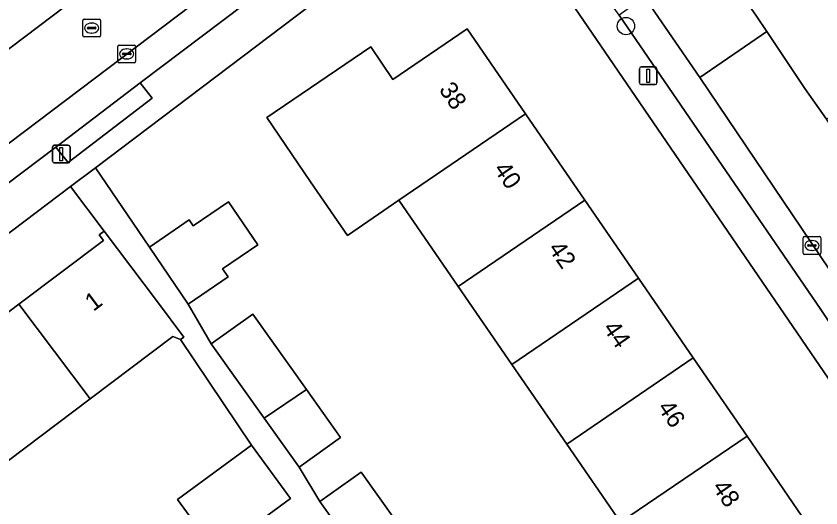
# Model space of a CAD drawing. Extents: x 157445 to 158888, y 383061 to 384688.
# Drawn here: x 158086.4 to 158131.78, y 383719.45 to 383747.16 of the extents above; entities that cross this region are included whole.
import ezdxf

# ---------------------------------------------------------------- set-up
doc = ezdxf.new("R2010")
doc.units = 0
for name, color, linetype in [('IMGEO_Boom', 7, 'Continuous'), ('IMGEO_Erf', 7, 'Continuous'), ('IMGEO_Kolk', 7, 'Continuous'), ('IMGEO_Lichtmast', 7, 'Continuous'), ('IMGEO_Pand', 7, 'Continuous'), ('IMGEO_Pand_nummerreeks', 7, 'Continuous'), ('IMGEO_Parkeervlak_open', 7, 'Continuous'), ('IMGEO_Rijbaan_lokaal_open', 7, 'Continuous'), ('IMGEO_Rioolput', 7, 'Continuous'), ('IMGEO_Voetpad_open', 7, 'Continuous')]:
    doc.layers.add(name, color=color, linetype=linetype)

msp = doc.modelspace()

# ---------------------------------------------------------------- linework, layer by layer
at = {"layer": 'IMGEO_Boom'}
msp.add_circle((158120.79, 383746.6), 0.489, dxfattribs=at)
at = {"layer": 'IMGEO_Erf'}
for points in [[(158159.53, 383686.796), (158115.18, 383751.638), (158112.77, 383755.176), (158090.879, 383738.62), (158093.921, 383734.147), (158096.165, 383735.673), (158096.385, 383735.35), (158098.374, 383736.702), (158100.032, 383734.264), (158098.043, 383732.911), (158098.351, 383732.459), (158096.107, 383730.933), (158097.407, 383728.69), (158099.743, 383730.355), (158102.769, 383726.11), (158104.696, 383723.407), (158102.361, 383721.742), (158103.53, 383719.802), (158105.866, 383721.467), (158108.891, 383717.223)], [(158120.49, 383718.633), (158117.451, 383723.044), (158114.358, 383727.534), (158111.328, 383731.932), (158107.986, 383736.784), (158105.09, 383734.789), (158103.004, 383737.817), (158100.533, 383741.451), (158106.395, 383745.437), (158107.653, 383743.588), (158111.841, 383746.437), (158115.134, 383741.646), (158118.472, 383736.791), (158121.498, 383732.389), (158124.587, 383727.897), (158127.621, 383723.483), (158130.715, 383718.982)], [(158073.195, 383718.462), (158071.797, 383720.314), (158072.106, 383720.547), (158072.365, 383720.203), (158077.158, 383723.821), (158081.962, 383727.447), (158086.563, 383730.921), (158091.326, 383734.516), (158091.085, 383734.835), (158091.36, 383735.043), (158089.464, 383737.55), (158066.847, 383720.445), (158066.656, 383716.599)], [(158097.388, 383717.341), (158095.503, 383719.92), (158099.684, 383722.976), (158095.675, 383728.928), (158095.245, 383729.11), (158090.579, 383725.588), (158085.977, 383722.114), (158081.173, 383718.488)]]:
    msp.add_lwpolyline(points, dxfattribs=at)
at = {"layer": 'IMGEO_Kolk'}
for p, q in [((158092.139, 383744.606), (158092.139, 383745.458)), ((158092.214, 383745.532), (158093.066, 383745.532)), ((158093.14, 383745.458), (158093.14, 383744.606)), ((158092.398, 383745.026), (158092.398, 383745.038)), ((158092.836, 383744.989), (158092.438, 383744.989)), ((158092.441, 383745.075), (158092.839, 383745.075)), ((158092.627, 383745.312), (158092.652, 383745.312)), ((158092.882, 383745.038), (158092.882, 383745.026)), ((158093.066, 383744.532), (158092.214, 383744.532)), ((158092.65, 383744.752), (158092.625, 383744.752)), ((158130.773, 383733.808), (158130.773, 383734.66)), ((158130.848, 383734.734), (158131.7, 383734.734)), ((158131.261, 383734.514), (158131.286, 383734.514)), ((158131.774, 383734.66), (158131.774, 383733.808)), ((158131.032, 383734.228), (158131.032, 383734.24)), ((158131.47, 383734.191), (158131.072, 383734.191)), ((158131.075, 383734.277), (158131.473, 383734.277)), ((158131.516, 383734.24), (158131.516, 383734.228)), ((158131.7, 383733.734), (158130.848, 383733.734)), ((158131.284, 383733.954), (158131.259, 383733.954))]:
    msp.add_line(p, q, dxfattribs=at)
for points in [[(158092.139, 383744.606), (158092.139, 383745.458)], [(158092.214, 383745.532), (158093.066, 383745.532)], [(158093.14, 383745.458), (158093.14, 383744.606)], [(158093.066, 383744.532), (158092.214, 383744.532)], [(158130.773, 383733.808), (158130.773, 383734.66)], [(158130.848, 383734.734), (158131.7, 383734.734)], [(158131.774, 383734.66), (158131.774, 383733.808)], [(158131.7, 383733.734), (158130.848, 383733.734)]]:
    msp.add_lwpolyline(points, dxfattribs=at)
for centre, radius, start, end in [((158092.216, 383745.456), 0.0765, 91.552, 178.448), ((158092.216, 383745.456), 0.0765, 91.552, 178.448), ((158093.064, 383745.456), 0.0765, 1.552, 88.448), ((158093.064, 383745.456), 0.0765, 1.552, 88.448), ((158092.438, 383745.035), 0.0403, 85.8775, 175.7526), ((158092.435, 383745.025), 0.0366, 178.938, 274.7102), ((158092.839, 383745.032), 0.043, 264.8664, 352.4533), ((158092.843, 383745.037), 0.0386, 1.7309, 96.639), ((158092.216, 383744.608), 0.0765, 181.552, 268.448), ((158092.216, 383744.608), 0.0765, 181.552, 268.448), ((158093.064, 383744.608), 0.0765, 271.552, 358.448), ((158093.064, 383744.608), 0.0765, 271.552, 358.448), ((158130.85, 383734.658), 0.0765, 91.552, 178.448), ((158130.85, 383734.658), 0.0765, 91.552, 178.448), ((158131.698, 383734.658), 0.0765, 1.552, 88.448), ((158131.698, 383734.658), 0.0765, 1.552, 88.448), ((158131.072, 383734.237), 0.0403, 85.8775, 175.7526), ((158131.069, 383734.227), 0.0366, 178.938, 274.7102), ((158131.473, 383734.234), 0.043, 264.8664, 352.4533), ((158131.477, 383734.239), 0.0386, 1.7309, 96.639), ((158130.85, 383733.81), 0.0765, 181.552, 268.448), ((158130.85, 383733.81), 0.0765, 181.552, 268.448), ((158131.698, 383733.81), 0.0765, 271.552, 358.448), ((158131.698, 383733.81), 0.0765, 271.552, 358.448)]:
    msp.add_arc(centre, radius, start, end, dxfattribs=at)
for centre, major_axis, ratio, start_param, end_param in [((158092.626, 383745.032), (-0.387, 0.002), 0.722429, 4.712389, 7.853982), ((158092.651, 383745.032), (-0.39, 0.002), 0.717154, 1.570796, 4.712389), ((158131.26, 383734.234), (-0.387, 0.002), 0.722429, 4.712389, 7.853982), ((158131.285, 383734.234), (-0.39, 0.002), 0.717154, 1.570796, 4.712389)]:
    msp.add_ellipse(centre, major_axis=major_axis, ratio=ratio, start_param=start_param, end_param=end_param, dxfattribs=at)
at = {"layer": 'IMGEO_Lichtmast'}
for p, q in [((158121.548, 383743.399), (158121.548, 383744.199)), ((158121.548, 383744.199), (158121.548, 383743.399)), ((158121.648, 383744.299), (158122.438, 383744.299)), ((158122.438, 383744.299), (158121.648, 383744.299)), ((158122.538, 383744.199), (158122.538, 383743.399)), ((158122.538, 383743.399), (158122.538, 383744.199)), ((158122.438, 383743.299), (158121.648, 383743.299)), ((158121.648, 383743.299), (158122.438, 383743.299)), ((158088.455, 383738.989), (158088.455, 383739.789)), ((158088.455, 383739.789), (158088.455, 383738.989)), ((158088.555, 383739.889), (158089.345, 383739.889)), ((158089.345, 383739.889), (158088.555, 383739.889)), ((158089.445, 383739.789), (158089.445, 383738.989)), ((158089.445, 383738.989), (158089.445, 383739.789)), ((158089.345, 383738.889), (158088.555, 383738.889)), ((158088.555, 383738.889), (158089.345, 383738.889))]:
    msp.add_line(p, q, dxfattribs=at)
for points in [[(158121.968, 383744.174), (158122.118, 383744.174), (158122.118, 383743.424), (158121.968, 383743.424), (158121.968, 383744.174)], [(158088.875, 383739.764), (158089.025, 383739.764), (158089.025, 383739.014), (158088.875, 383739.014), (158088.875, 383739.764)]]:
    msp.add_lwpolyline(points, dxfattribs=at)
for centre, start, end in [((158121.648, 383744.199), 90, 180), ((158121.648, 383744.199), 90, 180), ((158122.438, 383744.199), 0, 90), ((158122.438, 383744.199), 360, 90), ((158121.648, 383743.399), 180, 270), ((158121.648, 383743.399), 180, 270), ((158122.438, 383743.399), 270, 0), ((158122.438, 383743.399), 270, 0), ((158088.555, 383739.789), 90, 180), ((158088.555, 383739.789), 90, 180), ((158089.345, 383739.789), 0, 90), ((158089.345, 383739.789), 360, 90), ((158088.555, 383738.989), 180, 270), ((158088.555, 383738.989), 180, 270), ((158089.345, 383738.989), 270, 0), ((158089.345, 383738.989), 270, 0)]:
    msp.add_arc(centre, 0.1, start, end, dxfattribs=at)
at = {"layer": 'IMGEO_Pand'}
for points in [[(158111.841, 383746.437), (158107.653, 383743.588), (158106.395, 383745.437), (158100.533, 383741.451), (158103.004, 383737.817), (158105.09, 383734.789), (158107.986, 383736.784), (158115.134, 383741.646)], [(158107.986, 383736.784), (158111.328, 383731.932), (158118.472, 383736.791), (158115.134, 383741.646)], [(158121.498, 383732.389), (158118.472, 383736.791), (158111.328, 383731.932), (158114.358, 383727.534)], [(158096.165, 383735.673), (158093.921, 383734.147), (158096.107, 383730.933), (158098.351, 383732.459), (158098.043, 383732.911), (158100.032, 383734.264), (158098.374, 383736.702), (158096.385, 383735.35)], [(158090.579, 383725.588), (158095.245, 383729.11), (158095.675, 383728.928), (158095.867, 383729.073), (158094.373, 383731.053), (158091.36, 383735.043), (158091.085, 383734.835), (158091.326, 383734.516), (158086.563, 383730.921)], [(158121.498, 383732.389), (158114.358, 383727.534), (158117.451, 383723.044), (158124.587, 383727.897)], [(158085.977, 383722.114), (158090.579, 383725.588), (158086.563, 383730.921), (158081.962, 383727.447)], [(158102.769, 383726.11), (158099.743, 383730.355), (158097.407, 383728.69), (158100.397, 383724.497)], [(158127.621, 383723.483), (158124.587, 383727.897), (158117.451, 383723.044), (158120.49, 383718.633)], [(158102.769, 383726.11), (158100.397, 383724.497), (158102.361, 383721.742), (158104.696, 383723.407)], [(158130.715, 383718.982), (158127.621, 383723.483), (158120.49, 383718.633), (158123.588, 383714.135)], [(158099.684, 383722.976), (158095.503, 383719.92), (158097.388, 383717.341), (158097.697, 383716.918), (158101.878, 383719.973)], [(158106.519, 383715.61), (158108.891, 383717.223), (158105.866, 383721.467), (158103.53, 383719.802)]]:
    msp.add_lwpolyline(points, close=True, dxfattribs=at)
at = {"layer": 'IMGEO_Parkeervlak_open'}
for points in [[(158099.211, 383789.817), (158104.309, 383782.4), (158126.009, 383750.262), (158128.157, 383747.162)], [(158107.361, 383756.16), (158066.3, 383725.122)], [(158069.58, 383725.405), (158088.649, 383739.769), (158093.392, 383743.4), (158106.233, 383753.094)], [(158121.433, 383747.956), (158120.407, 383747.209), (158131.783, 383730.632), (158135.513, 383725.021), (158136.966, 383725.919), (158124.947, 383743.707), (158122.202, 383747.68), (158121.597, 383748.519)]]:
    msp.add_lwpolyline(points, dxfattribs=at)
at = {"layer": 'IMGEO_Rijbaan_lokaal_open'}
for points in [[(158105.878, 383760.387), (158095.009, 383752.167), (158094.906, 383752.087), (158094.755, 383751.957), (158083.715, 383743.6), (158083.557, 383743.502), (158082.685, 383742.884), (158064.288, 383728.906), (158063.651, 383728.486), (158066.3, 383725.122), (158107.361, 383756.16)], [(158083.557, 383743.502), (158083.715, 383743.6), (158094.755, 383751.957), (158094.906, 383752.087)]]:
    msp.add_lwpolyline(points, dxfattribs=at)
for points in [[(158124.947, 383743.707), (158128.732, 383746.298), (158128.157, 383747.162), (158126.009, 383750.262), (158122.202, 383747.68)], [(158124.947, 383743.707), (158136.966, 383725.919), (158137.06, 383725.779), (158139.014, 383722.977), (158143.805, 383715.982), (158145.717, 383713.22), (158149.667, 383707.427), (158151.552, 383704.597), (158152.591, 383703.163), (158156.428, 383705.77), (158139.617, 383730.272), (158139.182, 383730.933), (158137.076, 383734.051), (158136.056, 383735.537), (158132.093, 383741.351), (158130.874, 383743.091), (158128.732, 383746.298)]]:
    msp.add_lwpolyline(points, close=True, dxfattribs=at)
at = {"layer": 'IMGEO_Rioolput'}
for p, q in [((158090.163, 383746.062), (158090.163, 383746.914)), ((158090.238, 383746.988), (158091.09, 383746.988)), ((158090.651, 383746.768), (158090.676, 383746.768)), ((158091.164, 383746.914), (158091.164, 383746.062)), ((158090.422, 383746.482), (158090.422, 383746.494)), ((158090.86, 383746.445), (158090.462, 383746.445)), ((158090.465, 383746.531), (158090.863, 383746.531)), ((158090.906, 383746.494), (158090.906, 383746.482)), ((158091.09, 383745.988), (158090.238, 383745.988)), ((158090.674, 383746.208), (158090.649, 383746.208))]:
    msp.add_line(p, q, dxfattribs=at)
for points in [[(158090.163, 383746.062), (158090.163, 383746.914)], [(158090.238, 383746.988), (158091.09, 383746.988)], [(158091.164, 383746.914), (158091.164, 383746.062)], [(158091.09, 383745.988), (158090.238, 383745.988)]]:
    msp.add_lwpolyline(points, dxfattribs=at)
for centre, radius, start, end in [((158090.24, 383746.912), 0.0765, 91.552, 178.448), ((158090.24, 383746.912), 0.0765, 91.552, 178.448), ((158091.088, 383746.912), 0.0765, 1.552, 88.448), ((158091.088, 383746.912), 0.0765, 1.552, 88.448), ((158090.462, 383746.491), 0.0403, 85.8775, 175.7526), ((158090.459, 383746.481), 0.0366, 178.938, 274.7102), ((158090.863, 383746.488), 0.043, 264.8664, 352.4533), ((158090.867, 383746.493), 0.0386, 1.7309, 96.639), ((158090.24, 383746.064), 0.0765, 181.552, 268.448), ((158090.24, 383746.064), 0.0765, 181.552, 268.448), ((158091.088, 383746.064), 0.0765, 271.552, 358.448), ((158091.088, 383746.064), 0.0765, 271.552, 358.448)]:
    msp.add_arc(centre, radius, start, end, dxfattribs=at)
for centre, major_axis, ratio, start_param, end_param in [((158090.65, 383746.488), (-0.387, 0.002), 0.722429, 4.712389, 7.853982), ((158090.675, 383746.488), (-0.39, 0.002), 0.717154, 1.570796, 4.712389)]:
    msp.add_ellipse(centre, major_axis=major_axis, ratio=ratio, start_param=start_param, end_param=end_param, dxfattribs=at)
at = {"layer": 'IMGEO_Voetpad_open'}
for points in [[(158089.464, 383737.55), (158090.879, 383738.62), (158112.77, 383755.176), (158113.107, 383757.926)], [(158113.107, 383757.926), (158112.77, 383755.176), (158115.18, 383751.638), (158159.53, 383686.796), (158160.987, 383684.589), (158173.059, 383666.844), (158174.553, 383667.839), (158172.22, 383671.17), (158172.332, 383671.279), (158162.294, 383685.985)], [(158162.294, 383685.985), (158160.016, 383689.325), (158156.132, 383694.902), (158153.895, 383698.243), (158150.322, 383703.384), (158148.06, 383706.728), (158144.498, 383711.966), (158142.146, 383715.294), (158137.78, 383721.718), (158135.513, 383725.021), (158131.783, 383730.632), (158120.407, 383747.209), (158118.269, 383750.237), (158119.753, 383751.253), (158118.03, 383753.787), (158116.774, 383755.649)], [(158106.233, 383753.094), (158093.392, 383743.4), (158094.078, 383742.533), (158089.331, 383738.905), (158088.649, 383739.769), (158069.58, 383725.405)], [(158128.157, 383747.162), (158128.732, 383746.298), (158130.874, 383743.091), (158132.093, 383741.351), (158132.961, 383741.981), (158136.927, 383736.134), (158136.056, 383735.537), (158137.076, 383734.051), (158139.182, 383730.933), (158139.617, 383730.272)], [(158106.519, 383715.61), (158103.53, 383719.802), (158102.361, 383721.742), (158100.397, 383724.497), (158097.407, 383728.69), (158096.107, 383730.933), (158093.921, 383734.147), (158090.879, 383738.62), (158089.464, 383737.55), (158091.36, 383735.043), (158094.373, 383731.053), (158095.867, 383729.073), (158095.675, 383728.928), (158099.684, 383722.976), (158101.878, 383719.973), (158097.697, 383716.918)], [(158068.01, 383712.506), (158071.914, 383708.233), (158072.279, 383707.764), (158074.736, 383705.455), (158074.94, 383705.32), (158075.155, 383705.203), (158075.379, 383705.107), (158075.612, 383705.03), (158075.85, 383704.975), (158076.092, 383704.941), (158076.336, 383704.929), (158076.581, 383704.939), (158076.823, 383704.971), (158077.062, 383705.024), (158077.295, 383705.098), (158077.52, 383705.193), (158077.584, 383705.224), (158074.025, 383709.017), (158072.237, 383710.535), (158066.656, 383716.599), (158066.847, 383720.445), (158089.464, 383737.55)]]:
    msp.add_lwpolyline(points, dxfattribs=at)
msp.add_lwpolyline([(158093.392, 383743.4), (158088.649, 383739.769), (158089.331, 383738.905), (158094.078, 383742.533)], close=True, dxfattribs=at)

# ---------------------------------------------------------------- texts
at = {"layer": 'IMGEO_Pand_nummerreeks'}
for s, rotation, p in [('38', 304.509, (158110.212, 383743.016)), ('40', 304.5071, (158113.293, 383738.535)), ('42', 304.5071, (158116.371, 383734.058)), ('1', 36.9761, (158090.758, 383730.485)), ('44', 304.5071, (158119.454, 383729.573)), ('46', 304.5071, (158122.536, 383725.091)), ('48', 304.5071, (158125.618, 383720.607))]:
    msp.add_text(s, height=1, rotation=rotation, dxfattribs=at).set_placement(p)

doc.saveas('drawing.dxf')
